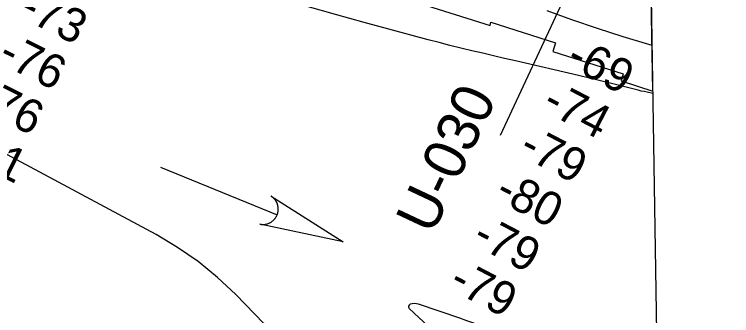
# Model space of a CAD drawing. Extents: x 3823584 to 3861785, y 301729 to 327625.
# Drawn here: x 3858261 to 3859686, y 317083 to 317681 of the extents above; entities that cross this region are included whole.
import ezdxf

# ---------------------------------------------------------------- set-up
doc = ezdxf.new("R2010")
doc.units = 0
for name, color, linetype in [('V-GRID-FRAM', 7, 'Continuous'), ('V-RIVR-RANG', 7, 'Continuous'), ('V-RIVR-RANG-IDEN', 7, 'Continuous'), ('V-RRAP-RVMT', 7, 'Continuous'), ('V-STRM-FLOW', 7, 'Continuous'), ('V-TOPO-MINR', 7, 'Continuous')]:
    doc.layers.add(name, color=color, linetype=linetype)

msp = doc.modelspace()

# ---------------------------------------------------------------- linework, layer by layer
at = {"layer": 'V-GRID-FRAM'}
msp.add_lwpolyline([(3827552.2, 325336), (3859397.3, 325827), (3859685.5, 307646.8), (3827824.6, 307155.6), (3827552.2, 325336)], dxfattribs=at)
at = {"layer": 'V-RIVR-RANG'}
msp.add_line((3859520.3, 318070.3), (3859225.5, 317440.2), dxfattribs=at)
at = {"layer": 'V-RRAP-RVMT'}
for p, q in [((3859528.9, 317528.3), (3859520.4, 318059.9)), ((3859056.2, 317705.6), (3859205.8, 317658.5)), ((3859205.8, 317658.5), (3859207.5, 317665)), ((3859207.5, 317665), (3859335.9, 317624.1)), ((3859335.9, 317624.1), (3859330.6, 317607)), ((3859330.6, 317607), (3859470, 317562.6)), ((3859470, 317562.6), (3859465.8, 317548.8)), ((3859465.8, 317548.8), (3859528.9, 317528.3))]:
    msp.add_line(p, q, dxfattribs=at)
at = {"layer": 'V-STRM-FLOW'}
msp.add_line((3858551, 317377.2), (3858782.8, 317282.6), dxfattribs=at)
msp.add_lwpolyline([(3858771, 317319.8), (3858913.9, 317229.1), (3858748.3, 317264.3), (3858751.4, 317263.8), (3858754.3, 317263.6), (3858755.5, 317263.6), (3858756.5, 317263.7), (3858757.8, 317263.8), (3858759, 317263.9), (3858760, 317264.1), (3858761.4, 317264.4), (3858762.9, 317264.8), (3858763.8, 317265), (3858764.8, 317265.4), (3858766.2, 317265.9), (3858767.3, 317266.4), (3858768.4, 317266.9), (3858769.1, 317267.3), (3858769.9, 317267.7), (3858770.8, 317268.3), (3858771.7, 317268.8), (3858772.5, 317269.4), (3858773.1, 317269.9), (3858774.1, 317270.7), (3858775, 317271.4), (3858775.7, 317272.1), (3858776.4, 317272.8), (3858777.1, 317273.5), (3858777.7, 317274.2), (3858778.1, 317274.7), (3858778.7, 317275.5), (3858779.3, 317276.3), (3858779.9, 317277.1), (3858780.4, 317277.9), (3858780.9, 317278.7), (3858781.4, 317279.6), (3858781.8, 317280.3), (3858782.3, 317281.4), (3858782.8, 317282.6), (3858783, 317283), (3858783.2, 317283.6), (3858783.4, 317284.3), (3858783.7, 317284.9), (3858783.9, 317285.6), (3858784.1, 317286.2), (3858784.2, 317287), (3858784.4, 317287.5), (3858784.5, 317288.3), (3858784.7, 317289.1), (3858784.8, 317289.6), (3858784.9, 317290.9), (3858785, 317291.7), (3858785, 317292.1), (3858785.1, 317293), (3858785.1, 317293.7), (3858785.1, 317294.4), (3858785.1, 317295.3), (3858785, 317296.2), (3858785, 317296.8), (3858784.9, 317297.4), (3858784.8, 317298.2), (3858784.7, 317298.8), (3858784.6, 317299.6), (3858784.4, 317300.4), (3858784.3, 317301.2), (3858784, 317302.2), (3858783.8, 317302.9), (3858783.5, 317303.7), (3858783.3, 317304.5), (3858783.1, 317305.1), (3858782.8, 317305.7), (3858782.4, 317306.7), (3858782.4, 317306.7), (3858782.1, 317307.3), (3858781.9, 317307.7), (3858781.6, 317308.3), (3858781.2, 317309.1), (3858780.8, 317309.7), (3858780.5, 317310.2), (3858780.1, 317310.8), (3858779.7, 317311.5), (3858779.4, 317311.9), (3858778.9, 317312.5), (3858778.3, 317313.3), (3858778, 317313.7), (3858777.7, 317314), (3858777.4, 317314.4), (3858777.1, 317314.7), (3858776.6, 317315.2), (3858776.2, 317315.7), (3858775.7, 317316.1), (3858775.2, 317316.6), (3858774.6, 317317.1), (3858774.2, 317317.4), (3858773.6, 317317.9), (3858772.9, 317318.5), (3858772.3, 317318.9), (3858771.9, 317319.2), (3858771.5, 317319.5), (3858771.2, 317319.7)], close=True, dxfattribs=at)
at = {"layer": 'V-TOPO-MINR'}
for points in [[(3859528.9, 317523.7), (3859517.5, 317526.4), (3859511.7, 317527.3), (3859505.9, 317528.5), (3859500.2, 317529.9), (3859468.4, 317538.1), (3859446.7, 317543.6), (3859425.1, 317549), (3859403.4, 317554.2), (3859381.6, 317559.3), (3859256.4, 317588.2), (3859234.7, 317593.2), (3859212.9, 317598.3), (3859191.2, 317603.4), (3859169.4, 317608.5), (3859147.7, 317613.7), (3859126, 317619), (3859104.4, 317624.6), (3859082.8, 317630.2), (3859012.3, 317649.1), (3858955.6, 317664.6), (3858898.9, 317680.3), (3858842.4, 317696.5)], [(3859527.4, 317619), (3859521.3, 317620.7), (3859470, 317636), (3859419.1, 317652.5), (3859368.4, 317670), (3859319.1, 317687.7)], [(3858084.2, 316360.5), (3858986.8, 316563.7), (3858990.8, 316565.5), (3859251, 316652.6), (3859254.4, 316656), (3859254.3, 316660.9), (3859251.6, 316666.7), (3859096.5, 316791.8), (3859072.5, 316810.6), (3859048.2, 316828.9), (3859023.3, 316846.6), (3858998.1, 316863.7), (3858756.7, 317067.4), (3858700.7, 317124.7), (3858664.3, 317158.7), (3858626.2, 317190.2), (3858585.3, 317218.1), (3858542.6, 317243.6), (3858237.8, 317407.3)], [(3859538.8, 316902.9), (3859498.6, 316922.2), (3859390.7, 316971.8), (3859200.6, 317056.1), (3859187, 317061.9), (3859173.3, 317067.5), (3859159.4, 317072.7), (3859145.5, 317077.7), (3859063.5, 317105.5), (3859059.4, 317106.4), (3859055.3, 317106.8), (3859051.2, 317106.4), (3859047.1, 317105.5), (3859044.9, 317103.7), (3859043.7, 317101.7), (3859044, 317099.4), (3859045.2, 317096.8), (3859112.3, 317033.9), (3859127.2, 317020.7), (3859142.6, 317008.2), (3859158.7, 316996.7), (3859175.3, 316985.8), (3859541, 316761.8)]]:
    msp.add_lwpolyline(points, dxfattribs=at)

# ---------------------------------------------------------------- texts
at = {"layer": 'V-RIVR-RANG'}
for s, rotation, p in [('-73', 333.5677, (3858267.5, 317677)), ('-76', 333.5677, (3858225.6, 317586.2)), ('-69', 332.5344, (3859353.1, 317579.9)), ('-76', 333.5677, (3858180.9, 317496.8)), ('-74', 332.5344, (3859306.3, 317491.5)), ('-79', 332.5344, (3859260, 317402.9)), ('-81', 333.5677, (3858148.2, 317401.3)), ('-80', 332.5344, (3859212.2, 317315)), ('-79', 332.5344, (3859167.3, 317225.7)), ('-79', 332.5344, (3859120.9, 317137))]:
    msp.add_text(s, height=67, rotation=rotation, dxfattribs=at).set_placement(p)
at = {"layer": 'V-RIVR-RANG-IDEN'}
msp.add_text('U-030', height=83, rotation=64.7843, dxfattribs=at).set_placement((3859091.1, 317241))

doc.saveas('drawing.dxf')
